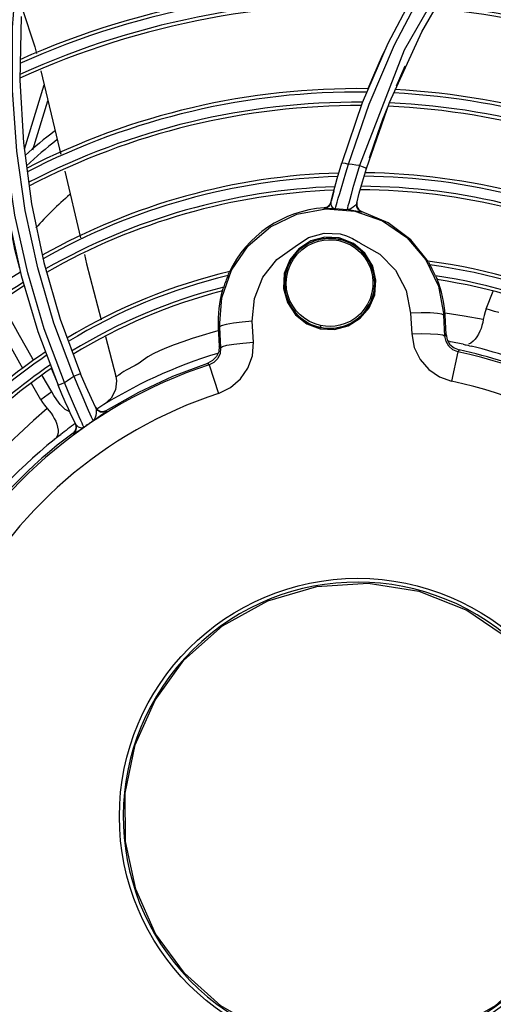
# Model space of a CAD drawing. Extents: x 40.7 to 137.4, y -250.8 to -221.5.
# Tile 290 of 320: x 123.0647 to 123.1335, y -237.9759 to -237.8329. Entities that reach past the tile are written whole.
import ezdxf

# ---------------------------------------------------------------- set-up
doc = ezdxf.new("R2010")
doc.units = 0
doc.header["$MEASUREMENT"] = 0
doc.layers.get('0').update_dxf_attribs({"linetype": 'CONTINUOUS'})

msp = doc.modelspace()

# ---------------------------------------------------------------- linework, layer by layer
at = {"color": 155}
for p, q in [((123.1302214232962, -237.820489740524), (123.1205494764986, -237.8373135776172)), ((123.1230869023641, -237.8346886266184), (123.1283876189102, -237.8253859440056)), ((123.1226373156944, -237.8278471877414), (123.1181794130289, -237.8363481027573)), ((123.1184121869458, -237.8449401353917), (123.1230869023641, -237.8346886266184)), ((123.1181794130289, -237.8363481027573), (123.1144638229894, -237.8449732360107)), ((123.1205494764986, -237.8373135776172), (123.1140590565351, -237.8540993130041)), ((123.1154476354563, -237.8451686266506), (123.1191553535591, -237.8365503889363)), ((123.1178186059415, -237.8371856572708), (123.1173609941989, -237.838100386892)), ((123.119424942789, -237.8424898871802), (123.1207063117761, -237.8395917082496)), ((123.0653973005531, -237.8516909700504), (123.0682593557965, -237.8423527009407)), ((123.0666388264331, -237.8518062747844), (123.0688224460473, -237.8446815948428)), ((123.1144638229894, -237.8449732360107), (123.1114733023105, -237.8536896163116)), ((123.1150517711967, -237.8545086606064), (123.1184121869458, -237.8449401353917)), ((123.1124656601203, -237.8538796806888), (123.1154476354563, -237.8451686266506)), ((123.0652766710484, -237.8507810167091), (123.06644917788, -237.8596256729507)), ((123.071266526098, -237.8548865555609), (123.0735350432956, -237.8645644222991)), ((123.110806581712, -237.8559885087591), (123.1114732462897, -237.8536895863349)), ((123.1120734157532, -237.8551632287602), (123.1124653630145, -237.8538821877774)), ((123.1144856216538, -237.8564358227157), (123.1150517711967, -237.8545086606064)), ((123.1102800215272, -237.8579382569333), (123.110806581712, -237.8559885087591)), ((123.1140208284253, -237.8581183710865), (123.1144856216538, -237.8564358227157)), ((123.1103161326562, -237.8578045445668), (123.1100710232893, -237.8587505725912)), ((123.1098911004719, -237.8594702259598), (123.1102800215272, -237.8579382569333)), ((123.1100710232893, -237.8587505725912), (123.1099457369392, -237.859255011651)), ((123.1136517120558, -237.8595307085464), (123.1140208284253, -237.8581183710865)), ((123.06644917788, -237.8596256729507), (123.068239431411, -237.8681655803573)), ((123.1089150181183, -237.8602331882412), (123.1088989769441, -237.8603035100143)), ((123.1093564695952, -237.8601075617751), (123.1089150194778, -237.860233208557)), ((123.109690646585, -237.8598831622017), (123.1098910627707, -237.8594704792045)), ((123.1105353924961, -237.8603388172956), (123.1105555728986, -237.8602653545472)), ((123.1105555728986, -237.8602653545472), (123.1106099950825, -237.8600810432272)), ((123.1139522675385, -237.8605165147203), (123.1144369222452, -237.8608005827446)), ((123.0630893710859, -237.8616560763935), (123.0649439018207, -237.8700690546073)), ((123.1144369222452, -237.8608005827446), (123.1144217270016, -237.8608598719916)), ((123.108926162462, -237.8639030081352), (123.1112510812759, -237.8640213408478)), ((123.1115402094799, -237.8648957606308), (123.1110887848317, -237.8647828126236)), ((123.113168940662, -237.8654029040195), (123.1111265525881, -237.8646050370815)), ((123.1112510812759, -237.8640213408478), (123.1121745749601, -237.8642841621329)), ((123.1148498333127, -237.8668172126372), (123.113168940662, -237.8654029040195)), ((123.1159779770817, -237.8686751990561), (123.1148498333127, -237.8668172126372)), ((123.068239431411, -237.8681655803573), (123.0706167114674, -237.8763922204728)), ((123.1164529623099, -237.8707456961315), (123.1159779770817, -237.8686751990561)), ((123.0649439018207, -237.8700690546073), (123.0673557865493, -237.8781920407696)), ((123.1162669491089, -237.8728336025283), (123.1164529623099, -237.8707456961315)), ((123.1154717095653, -237.874725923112), (123.1162669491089, -237.8728336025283)), ((123.1324306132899, -237.8749063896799), (123.1334477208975, -237.8723128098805)), ((123.0706167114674, -237.8763922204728), (123.0735600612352, -237.8843068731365)), ((123.1229987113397, -237.8754522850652), (123.1214795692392, -237.875496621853)), ((123.1214795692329, -237.8754966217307), (123.1216331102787, -237.8785387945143)), ((123.1243358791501, -237.8754695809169), (123.1229987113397, -237.8754522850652)), ((123.1264737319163, -237.8758131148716), (123.1262941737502, -237.875822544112)), ((123.126446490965, -237.878840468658), (123.1262941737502, -237.875822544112)), ((123.126619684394, -237.8785924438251), (123.1264737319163, -237.8758131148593)), ((123.0937366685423, -237.8775322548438), (123.0935571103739, -237.877541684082)), ((123.0935571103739, -237.8775416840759), (123.0937030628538, -237.8803210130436)), ((123.0937366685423, -237.8775322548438), (123.0939012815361, -237.8805495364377)), ((123.0970277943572, -237.8768138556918), (123.0957490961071, -237.8769616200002)), ((123.0984906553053, -237.8767038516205), (123.0970277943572, -237.8768138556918)), ((123.098656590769, -237.879745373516), (123.0984906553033, -237.876703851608)), ((123.0673557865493, -237.8781920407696), (123.0702959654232, -237.8859953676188)), ((123.0771678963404, -237.8789271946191), (123.0786620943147, -237.8846843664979)), ((123.126619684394, -237.8785924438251), (123.126446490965, -237.878840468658)), ((123.0939012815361, -237.8805495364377), (123.0937030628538, -237.8803210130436)), ((123.1283580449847, -237.8811147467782), (123.1274368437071, -237.8853833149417)), ((123.1285381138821, -237.8808500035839), (123.1283580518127, -237.8811147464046)), ((123.0703641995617, -237.8859660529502), (123.0693271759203, -237.8835505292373)), ((123.0922384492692, -237.8830115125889), (123.092031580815, -237.8827671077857)), ((123.0922384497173, -237.8830115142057), (123.0936016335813, -237.8871600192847)), ((123.0693700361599, -237.886962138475), (123.0679817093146, -237.8845453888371)), ((123.0786620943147, -237.8846843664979), (123.0786606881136, -237.8846793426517)), ((123.0677886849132, -237.8880861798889), (123.0664155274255, -237.8857102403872)), ((123.0757242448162, -237.8891810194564), (123.0760040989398, -237.8895469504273)), ((123.0735989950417, -237.8910977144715), (123.0733638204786, -237.8905615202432)), ((123.0760040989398, -237.8895469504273), (123.0764063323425, -237.8897652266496)), ((123.0764063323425, -237.8897652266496), (123.0768624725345, -237.8898007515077)), ((123.0768624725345, -237.8898007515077), (123.0772959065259, -237.8896458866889)), ((123.0772959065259, -237.8896458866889), (123.0773455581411, -237.8897502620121)), ((123.0728590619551, -237.891677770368), (123.0725607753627, -237.8910570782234)), ((123.0729124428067, -237.8920526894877), (123.072792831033, -237.8925390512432)), ((123.0728030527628, -237.8915619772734), (123.0729124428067, -237.8920526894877)), ((123.0728587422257, -237.8916779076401), (123.0732230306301, -237.8920179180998)), ((123.072792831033, -237.8925390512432), (123.0724686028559, -237.8929226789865)), ((123.0724686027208, -237.8929226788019), (123.0725249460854, -237.8930386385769))]:
    msp.add_line(p, q, dxfattribs=at)
for points in [[(123.1191553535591, -237.8365503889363), (123.1236069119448, -237.8280568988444), (123.1288202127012, -237.8197255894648)], [(123.0725890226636, -237.8846820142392), (123.0696956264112, -237.876952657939), (123.0673331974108, -237.868925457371), (123.065523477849, -237.8606079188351), (123.0642938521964, -237.8520081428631), (123.0636760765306, -237.8431474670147), (123.0637017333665, -237.8340646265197), (123.0643998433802, -237.8247834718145)], [(123.0650464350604, -237.8311469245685), (123.0669342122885, -237.8368720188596), (123.0671619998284, -237.8378141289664)], [(123.0649219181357, -237.8324278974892), (123.0647589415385, -237.8417029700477), (123.0652766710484, -237.8507810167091)], [(123.0712400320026, -237.8855715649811), (123.0682951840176, -237.8777776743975), (123.0658843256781, -237.8696717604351), (123.0640308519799, -237.8612765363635), (123.062762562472, -237.8526164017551), (123.0621067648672, -237.8437182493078), (123.062090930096, -237.8345951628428)], [(123.1173609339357, -237.8381003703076), (123.1160714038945, -237.8410169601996), (123.1152799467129, -237.8429328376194)], [(123.0677701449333, -237.8403293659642), (123.0705260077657, -237.8517273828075), (123.0706922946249, -237.8524367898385)], [(123.1155289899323, -237.8529731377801), (123.1160833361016, -237.8512768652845), (123.1167217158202, -237.8494245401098), (123.1174695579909, -237.8473721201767), (123.1182010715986, -237.8454815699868)], [(123.1114732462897, -237.8536895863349), (123.1116111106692, -237.8536796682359), (123.111977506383, -237.8537502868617), (123.1124655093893, -237.8538817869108)], [(123.1140590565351, -237.8540993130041), (123.1135296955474, -237.8540139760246), (123.1129984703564, -237.8539407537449), (123.1124656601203, -237.8538796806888)], [(123.1140588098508, -237.8541023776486), (123.1136753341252, -237.8553645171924), (123.1133450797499, -237.8564872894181), (123.1130630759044, -237.8574712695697), (123.1128270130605, -237.8583108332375)], [(123.1140590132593, -237.8541017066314), (123.1145915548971, -237.8542780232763), (123.1149383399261, -237.8544222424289), (123.1150518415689, -237.8545086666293)], [(123.1111902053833, -237.858149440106), (123.1117334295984, -237.8563020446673), (123.1120734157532, -237.8551632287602)], [(123.0647583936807, -237.8690456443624), (123.0640251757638, -237.8662571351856), (123.0626735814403, -237.8589514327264)], [(123.1106099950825, -237.8600810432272), (123.1108216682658, -237.859384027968), (123.1109843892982, -237.8588434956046), (123.1111902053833, -237.858149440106)], [(123.1128270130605, -237.8583108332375), (123.1126367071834, -237.8589962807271), (123.1124900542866, -237.8595300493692), (123.1123811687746, -237.8599319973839), (123.1123045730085, -237.8602217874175), (123.11225769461, -237.8604080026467), (123.1122413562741, -237.8604832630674)], [(123.0978873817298, -237.8657600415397), (123.1011264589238, -237.8629884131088), (123.1049679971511, -237.8611531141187), (123.1091478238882, -237.8603754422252), (123.1133889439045, -237.8607055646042), (123.1174039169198, -237.8621236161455), (123.1209199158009, -237.8645377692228)], [(123.1088989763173, -237.8603035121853), (123.1089502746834, -237.8603114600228), (123.1091263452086, -237.8603133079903), (123.1094536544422, -237.8603119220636), (123.1099357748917, -237.8603161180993), (123.1105353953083, -237.860338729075)], [(123.1088989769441, -237.8603035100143), (123.1093402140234, -237.8601774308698), (123.109690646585, -237.8598831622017)], [(123.109908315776, -237.8594006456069), (123.1097073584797, -237.8598134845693), (123.1093564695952, -237.8601075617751)], [(123.1098910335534, -237.8594704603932), (123.1098816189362, -237.8596844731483), (123.1099552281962, -237.859910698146), (123.1101007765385, -237.8601202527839)], [(123.1101007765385, -237.8601202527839), (123.1102990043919, -237.8602725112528), (123.1105353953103, -237.8603387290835)], [(123.1105353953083, -237.860338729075), (123.1111055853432, -237.8603669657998), (123.111674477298, -237.8604151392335), (123.112241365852, -237.860483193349)], [(123.1136517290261, -237.8595307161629), (123.1135522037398, -237.8597313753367), (123.1133688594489, -237.8599327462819), (123.1131217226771, -237.8601364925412), (123.1128362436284, -237.8603248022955), (123.1125379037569, -237.8604529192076), (123.1122413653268, -237.8604831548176)], [(123.1144214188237, -237.8608597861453), (123.1142641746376, -237.8608359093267), (123.1137867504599, -237.8607348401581), (123.1130120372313, -237.8605904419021), (123.112241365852, -237.860483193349)], [(123.1144217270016, -237.8608598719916), (123.1139488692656, -237.8605875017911), (123.1136591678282, -237.8601001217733), (123.1136517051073, -237.8595307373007)], [(123.113666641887, -237.8594721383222), (123.1136720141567, -237.860032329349), (123.1139522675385, -237.8605165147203)], [(123.1240746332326, -237.8680773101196), (123.1215090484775, -237.8648655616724), (123.1182284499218, -237.8623886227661), (123.1144412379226, -237.8608017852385)], [(123.1111265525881, -237.8646050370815), (123.1090243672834, -237.8644950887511), (123.1070059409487, -237.865032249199), (123.105252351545, -237.8661584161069), (123.1039257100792, -237.8677679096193), (123.1031439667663, -237.8697536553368), (123.1030255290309, -237.8719162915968), (123.1035809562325, -237.8739649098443), (123.1047633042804, -237.8757582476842), (123.1064033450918, -237.8770624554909), (123.1083250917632, -237.8777917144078)], [(123.1084172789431, -237.8773193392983), (123.1075984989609, -237.8770868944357), (123.1068220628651, -237.8767480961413), (123.1060985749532, -237.8763086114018), (123.1054414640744, -237.8757770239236), (123.1048605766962, -237.8751613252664), (123.1043650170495, -237.8744694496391), (123.1039618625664, -237.8737051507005), (123.103662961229, -237.8728786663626), (123.1034807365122, -237.8720099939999), (123.1034224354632, -237.8711070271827), (123.1034950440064, -237.8701983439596), (123.1036980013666, -237.869309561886), (123.1040244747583, -237.8684647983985), (123.1044666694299, -237.8676785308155), (123.1050212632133, -237.8669581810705), (123.1056930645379, -237.866308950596), (123.1064570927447, -237.8657640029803), (123.1072999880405, -237.8653356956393), (123.1080977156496, -237.8650640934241), (123.1088555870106, -237.8649106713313), (123.1095612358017, -237.86485247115), (123.1103282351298, -237.8648792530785), (123.111036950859, -237.864988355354)], [(123.1110887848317, -237.8647828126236), (123.1106304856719, -237.8647022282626), (123.1101677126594, -237.8646544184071), (123.1097027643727, -237.8646396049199), (123.1092379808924, -237.864657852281), (123.1087756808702, -237.8647090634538), (123.1083180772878, -237.864793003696), (123.107867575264, -237.8649092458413), (123.1074264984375, -237.865057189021), (123.1069969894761, -237.8652361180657), (123.1065810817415, -237.8654452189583), (123.1061808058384, -237.8656835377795), (123.1057981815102, -237.8659499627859), (123.1054352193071, -237.8662431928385), (123.1050938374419, -237.8665617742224), (123.1047758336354, -237.8669041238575), (123.1044828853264, -237.86726853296), (123.10421653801, -237.867653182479), (123.1039782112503, -237.8680561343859), (123.1037691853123, -237.8684753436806), (123.1035905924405, -237.8689086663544), (123.1034434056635, -237.8693538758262)], [(123.1047321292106, -237.8658338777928), (123.1066737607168, -237.8645300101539), (123.108926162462, -237.8639030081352)], [(123.111036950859, -237.864988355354), (123.1119103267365, -237.8652412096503), (123.1127358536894, -237.8656158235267), (123.1134996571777, -237.8661053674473), (123.1141841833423, -237.8666984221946), (123.114773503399, -237.8673792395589), (123.1152628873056, -237.8681427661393), (123.1156396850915, -237.8689741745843), (123.1158929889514, -237.8698538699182), (123.116016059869, -237.8707587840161), (123.1160073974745, -237.8716676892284), (123.115865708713, -237.8725763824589), (123.1156022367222, -237.8734318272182), (123.1152303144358, -237.8742233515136), (123.1147555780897, -237.8749515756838), (123.1141888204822, -237.8756038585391), (123.1135176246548, -237.876188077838), (123.1127792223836, -237.8766673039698), (123.1119730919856, -237.8770421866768), (123.1112174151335, -237.8772774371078), (123.1105016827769, -237.8774085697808), (123.1098413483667, -237.8774554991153), (123.1091085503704, -237.8774263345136), (123.1084172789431, -237.8773193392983)], [(123.1110369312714, -237.8649884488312), (123.1110514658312, -237.8649231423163), (123.1110652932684, -237.8648642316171), (123.1110767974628, -237.8648187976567), (123.111084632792, -237.8647918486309), (123.1110887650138, -237.8647829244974)], [(123.1158474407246, -237.8688662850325), (123.1156659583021, -237.8684344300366), (123.1154541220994, -237.8680167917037), (123.1152130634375, -237.8676155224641), (123.1149440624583, -237.8672326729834), (123.1146485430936, -237.8668701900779), (123.1143280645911, -237.8665299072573), (123.1139843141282, -237.8662135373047), (123.1136190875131, -237.865922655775), (123.1132342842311, -237.8656587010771), (123.112831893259, -237.8654229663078), (123.1124139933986, -237.8652166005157), (123.1119827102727, -237.8650405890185), (123.1115402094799, -237.8648957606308)], [(123.1121745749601, -237.8642841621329), (123.1130534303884, -237.8646638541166), (123.1138843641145, -237.8651602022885)], [(123.1209199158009, -237.8645377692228), (123.1236837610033, -237.8677726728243), (123.1255193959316, -237.8716220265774), (123.1262941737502, -237.875822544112)], [(123.0937366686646, -237.8775322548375), (123.0940641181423, -237.8732884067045), (123.095478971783, -237.8692741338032), (123.0978873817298, -237.8657600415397)], [(123.0984906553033, -237.876703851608), (123.0987953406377, -237.8733752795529), (123.1000197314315, -237.8703139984), (123.1020484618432, -237.8677389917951), (123.1047321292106, -237.8658338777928)], [(123.1138843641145, -237.8651602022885), (123.11396856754, -237.865219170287), (123.1140517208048, -237.8652791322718), (123.1141338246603, -237.8653400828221)], [(123.1141338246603, -237.8653400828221), (123.1169892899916, -237.8669438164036), (123.119283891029, -237.8692936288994), (123.120828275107, -237.8722200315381), (123.1214795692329, -237.8754966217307)], [(123.0741101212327, -237.8670177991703), (123.07441929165, -237.8683367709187), (123.0765360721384, -237.8764927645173)], [(123.1034434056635, -237.8693538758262), (123.1033284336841, -237.8698086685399), (123.1032463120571, -237.8702706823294), (123.1031974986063, -237.8707375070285), (123.1031822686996, -237.8712067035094), (123.1032007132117, -237.871675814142), (123.1032527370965, -237.8721423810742), (123.1033380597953, -237.8726039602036), (123.1034562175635, -237.8730581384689), (123.1036065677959, -237.8735025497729), (123.1037882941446, -237.8739348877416), (123.1040004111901, -237.8743529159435), (123.1042417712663, -237.8747544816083), (123.1045110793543, -237.875137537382), (123.1048068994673, -237.875500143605), (123.105127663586, -237.8758404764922), (123.105471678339, -237.8761568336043), (123.1058371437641, -237.8764476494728), (123.1062221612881, -237.8767114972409), (123.1066247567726, -237.8769470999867), (123.1070428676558, -237.8771533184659), (123.1074743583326, -237.8773291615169), (123.1079170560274, -237.8774737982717), (123.1083686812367, -237.8775865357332)], [(123.1083686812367, -237.8775865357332), (123.1088269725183, -237.877666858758), (123.1092897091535, -237.877714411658), (123.1097545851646, -237.8777289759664), (123.1102192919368, -237.8777104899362), (123.1106815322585, -237.8776590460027), (123.1111390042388, -237.8775748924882), (123.1115894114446, -237.8774584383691), (123.1120305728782, -237.877310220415), (123.1124602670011, -237.8771309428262), (123.1128762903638, -237.8769214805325), (123.1132765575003, -237.8766828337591), (123.113659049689, -237.876416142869), (123.1140217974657, -237.8761227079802), (123.1143629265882, -237.8758039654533), (123.114680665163, -237.8754614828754), (123.1149733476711, -237.8750969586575), (123.115239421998, -237.8747122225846), (123.1154774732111, -237.8743092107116), (123.1156862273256, -237.8738899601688), (123.115864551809, -237.8734566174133), (123.1160114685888, -237.8730114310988), (123.1161261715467, -237.8725567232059), (123.1162080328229, -237.8720948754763), (123.1162566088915, -237.8716283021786), (123.116271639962, -237.8711594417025), (123.1162530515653, -237.8706907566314), (123.1162009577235, -237.8702247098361), (123.1161156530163, -237.8697637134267), (123.1159976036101, -237.8693101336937), (123.1158474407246, -237.8688662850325)], [(123.1240746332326, -237.8680773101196), (123.1241216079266, -237.8681821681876), (123.1241924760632, -237.8683297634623), (123.1242864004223, -237.8685214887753)], [(123.0949686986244, -237.8700610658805), (123.0950421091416, -237.8698603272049), (123.0950971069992, -237.8697061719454), (123.0951327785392, -237.8695971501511)], [(123.1250834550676, -237.8701097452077), (123.1251824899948, -237.8703032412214), (123.12526055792, -237.8704535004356), (123.1253197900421, -237.870561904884)], [(123.0941547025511, -237.8721984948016), (123.09420251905, -237.8720838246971), (123.0942644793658, -237.8719260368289), (123.0943423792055, -237.8717240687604)], [(123.0651847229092, -237.8835562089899), (123.064738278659, -237.8827748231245), (123.062784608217, -237.8792800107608), (123.0605672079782, -237.8752085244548), (123.060440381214, -237.8749700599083)], [(123.0667552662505, -237.8824029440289), (123.0665172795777, -237.8819872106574), (123.0646946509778, -237.8787650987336), (123.0625971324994, -237.8749878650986), (123.0619988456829, -237.8738866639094)], [(123.1083250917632, -237.8777917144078), (123.1104419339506, -237.8779013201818), (123.1124325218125, -237.8773727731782), (123.1141706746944, -237.8762677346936), (123.1154717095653, -237.874725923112)], [(123.1324306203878, -237.8749064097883), (123.1322820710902, -237.8753299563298), (123.1321419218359, -237.8758408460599), (123.1320223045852, -237.8764400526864)], [(123.1342953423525, -237.8754420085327), (123.1336795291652, -237.8752598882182), (123.1330579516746, -237.8750813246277), (123.1324306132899, -237.8749063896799)], [(123.1262941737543, -237.87582254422), (123.1260330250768, -237.8756617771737), (123.1253700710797, -237.8755427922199), (123.1243358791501, -237.8754695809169)], [(123.1320223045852, -237.8764400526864), (123.1292552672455, -237.8759375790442), (123.1265187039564, -237.8755190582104)], [(123.1320309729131, -237.8764407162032), (123.1319471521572, -237.8768756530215), (123.1318373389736, -237.8773004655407), (123.1316999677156, -237.8777207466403), (123.1315320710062, -237.8781383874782), (123.1313315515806, -237.8785483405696), (123.1310995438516, -237.878938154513), (123.1308382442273, -237.8792951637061), (123.1305509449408, -237.8796062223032), (123.1302400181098, -237.8798586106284), (123.1299080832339, -237.880035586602)], [(123.0957490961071, -237.8769616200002), (123.0947009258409, -237.877141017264), (123.0939972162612, -237.8773377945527), (123.0937366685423, -237.87753225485)], [(123.1084172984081, -237.8773192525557), (123.1084031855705, -237.8773860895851), (123.1083897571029, -237.8774529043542), (123.108379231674, -237.8775087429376), (123.1083721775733, -237.8775500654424), (123.108368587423, -237.8775765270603), (123.1083686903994, -237.8775865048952)], [(123.0936927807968, -237.8780428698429), (123.0928362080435, -237.8782747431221), (123.0912396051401, -237.8787427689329), (123.0897631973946, -237.8792188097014), (123.0884076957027, -237.8796875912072), (123.087165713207, -237.8801403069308), (123.0860302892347, -237.8805689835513), (123.0849970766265, -237.8809820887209), (123.084082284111, -237.88140363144), (123.0833131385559, -237.8818549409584), (123.0826716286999, -237.8823268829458), (123.0820593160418, -237.8827605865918), (123.0814975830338, -237.8831181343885), (123.0810159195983, -237.8833790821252), (123.0805763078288, -237.8835931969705), (123.0801855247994, -237.8838035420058), (123.0798438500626, -237.8840043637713), (123.0795492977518, -237.8841902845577), (123.0792994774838, -237.8843565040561), (123.0790923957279, -237.8844973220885), (123.0788015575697, -237.884697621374)], [(123.1216331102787, -237.8785387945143), (123.1230994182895, -237.8784935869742), (123.1243864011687, -237.8785032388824), (123.1254473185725, -237.8785666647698), (123.1261674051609, -237.8786819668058), (123.1264464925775, -237.8788405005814)], [(123.1216331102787, -237.8785387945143), (123.1220070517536, -237.8805180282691), (123.122855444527, -237.8822550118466), (123.124112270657, -237.8836999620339), (123.1256720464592, -237.8847585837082), (123.1274377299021, -237.8853835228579)], [(123.1283580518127, -237.8811147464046), (123.1276302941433, -237.8808285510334), (123.1270314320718, -237.8803238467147), (123.1266201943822, -237.8796440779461), (123.1264464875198, -237.8788404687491)], [(123.1266196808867, -237.8785924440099), (123.1267895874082, -237.8793679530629), (123.127197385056, -237.8800456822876), (123.1278004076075, -237.8805573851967), (123.1285381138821, -237.8808500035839)], [(123.0937030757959, -237.8803210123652), (123.0936152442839, -237.8811102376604), (123.0932806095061, -237.8818269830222), (123.0927345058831, -237.8823989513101), (123.0920316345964, -237.8827670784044)], [(123.093901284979, -237.8805495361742), (123.0938128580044, -237.8813663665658), (123.0934671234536, -237.8820972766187), (123.0929150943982, -237.8826633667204), (123.0922384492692, -237.8830115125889)], [(123.0936015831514, -237.8871600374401), (123.0953489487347, -237.8863163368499), (123.0967886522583, -237.8850749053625), (123.0978630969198, -237.8835052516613), (123.0984997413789, -237.8817178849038), (123.098656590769, -237.879745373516)], [(123.0939012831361, -237.8805495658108), (123.0941445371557, -237.8803696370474), (123.0947916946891, -237.880188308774), (123.095812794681, -237.8800125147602), (123.0971410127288, -237.879858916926), (123.0986565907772, -237.8797453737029)], [(123.1290936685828, -237.880034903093), (123.1292496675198, -237.8800666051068), (123.1294051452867, -237.8800921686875), (123.1295614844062, -237.880111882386)], [(123.1295614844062, -237.880111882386), (123.1297993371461, -237.8801832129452), (123.1300386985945, -237.8802493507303), (123.1302794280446, -237.8803102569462)], [(123.0772904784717, -237.8896492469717), (123.082022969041, -237.8869700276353), (123.0869449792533, -237.884672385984), (123.0920316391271, -237.8827670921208)], [(123.0712400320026, -237.8855715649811), (123.0716875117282, -237.885271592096), (123.0721369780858, -237.8849748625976), (123.0725890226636, -237.8846820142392)], [(123.0725860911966, -237.8846814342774), (123.0731126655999, -237.8859613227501), (123.0735908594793, -237.8870941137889), (123.0740165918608, -237.8880830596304), (123.0743821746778, -237.8889215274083)], [(123.0725864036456, -237.884681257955), (123.0730814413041, -237.8844798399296), (123.0734315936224, -237.8843455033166), (123.0735600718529, -237.8843068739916)], [(123.0757745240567, -237.8892871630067), (123.0751258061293, -237.8878953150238), (123.074376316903, -237.8862212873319), (123.0735600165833, -237.884306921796)], [(123.0786606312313, -237.8846791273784), (123.0787725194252, -237.8853618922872), (123.0786230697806, -237.8866738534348), (123.0780174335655, -237.8878483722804), (123.0770346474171, -237.8887313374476)], [(123.0788015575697, -237.884697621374), (123.0787192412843, -237.8847323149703), (123.0786728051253, -237.8847090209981), (123.0786620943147, -237.8846843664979)], [(123.0702958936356, -237.8859953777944), (123.0704222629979, -237.8859273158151), (123.0707692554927, -237.8857712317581), (123.0712374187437, -237.8855713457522)], [(123.0725664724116, -237.8910689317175), (123.0722070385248, -237.8903084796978), (123.0717995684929, -237.8894284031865), (123.0713414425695, -237.8884146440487), (123.0708374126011, -237.8872675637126), (123.0702958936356, -237.8859953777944)], [(123.0733638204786, -237.8905615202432), (123.0730623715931, -237.8898714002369), (123.0726925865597, -237.8890218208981), (123.0722608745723, -237.888020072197), (123.0717743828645, -237.8868712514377), (123.0712376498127, -237.8855719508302)], [(123.0693700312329, -237.8869621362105), (123.0688437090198, -237.8873301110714), (123.0683165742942, -237.8877047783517), (123.0677886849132, -237.8880861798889)], [(123.0705871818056, -237.8887689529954), (123.0701087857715, -237.8881075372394), (123.069686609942, -237.8874818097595), (123.0693700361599, -237.886962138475)], [(123.0687329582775, -237.8893599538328), (123.0667334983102, -237.8910966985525), (123.0645879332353, -237.8930806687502), (123.0624242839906, -237.8951179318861), (123.0605580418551, -237.8972257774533), (123.0587252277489, -237.8992509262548), (123.0568181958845, -237.9016651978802), (123.0549089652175, -237.9042167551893), (123.0531915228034, -237.9067299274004), (123.0524171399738, -237.9080012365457)], [(123.0677886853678, -237.8880861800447), (123.068026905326, -237.8884659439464), (123.0683384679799, -237.8888934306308), (123.0687329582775, -237.8893599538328)], [(123.0687330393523, -237.8893598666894), (123.0690206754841, -237.8896962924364), (123.0692844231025, -237.8900468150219), (123.069527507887, -237.8904159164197), (123.0697496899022, -237.8908071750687), (123.0699458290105, -237.8912191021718), (123.0701069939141, -237.8916430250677), (123.0702247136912, -237.892069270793)], [(123.0720008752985, -237.8898631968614), (123.0713208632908, -237.889503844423), (123.0705872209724, -237.888768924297)], [(123.0743821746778, -237.8889215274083), (123.0746833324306, -237.8896076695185), (123.0749240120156, -237.8901527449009), (123.0751108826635, -237.8905712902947), (123.0752493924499, -237.8908768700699), (123.0753405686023, -237.8910737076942), (123.0753792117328, -237.8911559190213)], [(123.0773455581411, -237.8897502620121), (123.0769121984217, -237.8899052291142), (123.0764562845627, -237.88987000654), (123.0760542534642, -237.8896522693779), (123.0757744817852, -237.8892870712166)], [(123.0757745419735, -237.8892871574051), (123.0758265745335, -237.8894891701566), (123.0758332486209, -237.8897479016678)], [(123.0753791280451, -237.8911558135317), (123.0757361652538, -237.890899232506), (123.0761142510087, -237.8906328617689)], [(123.0758332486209, -237.8897479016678), (123.0758085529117, -237.8900490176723), (123.0757571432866, -237.8903727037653), (123.0756784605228, -237.8906860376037), (123.0755558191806, -237.8909528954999), (123.0753792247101, -237.8911559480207)], [(123.0761142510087, -237.8906328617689), (123.0768108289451, -237.8901495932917), (123.0770664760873, -237.889970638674), (123.077236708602, -237.889847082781), (123.0773245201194, -237.8897767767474), (123.0773482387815, -237.8897486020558)], [(123.0702247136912, -237.892069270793), (123.0702907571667, -237.8924869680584), (123.0702965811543, -237.8928861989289), (123.0702305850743, -237.893254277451), (123.0700755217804, -237.8935710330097)], [(123.0725249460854, -237.8930386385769), (123.0728493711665, -237.892654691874), (123.0729688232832, -237.8921681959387), (123.0728590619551, -237.891677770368)], [(123.0725249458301, -237.8930386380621), (123.0726862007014, -237.8929574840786), (123.0730216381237, -237.8927422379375), (123.0734848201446, -237.8924367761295), (123.0740390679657, -237.8920748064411)], [(123.0732230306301, -237.8920179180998), (123.0736565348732, -237.8921554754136), (123.0740387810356, -237.892074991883)], [(123.0740388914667, -237.8920751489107), (123.0740006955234, -237.8919934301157), (123.0739121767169, -237.8918006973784), (123.0737788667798, -237.8915042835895), (123.0735989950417, -237.8910977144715)], [(123.0697262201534, -237.8938860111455), (123.0698465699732, -237.893785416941), (123.0699630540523, -237.8936803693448), (123.0700754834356, -237.8935710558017)], [(123.0700754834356, -237.8935710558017), (123.0702776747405, -237.8934307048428), (123.0704767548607, -237.8932860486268), (123.0706726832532, -237.8931371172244)]]:
    msp.add_lwpolyline(points, dxfattribs=at)
at = {"color": 6, "linetype": 'Continuous'}
for points in [[(123.0885709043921, -237.9259002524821), (123.0941872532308, -237.9209142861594), (123.1007303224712, -237.9172985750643), (123.107884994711, -237.9152062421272), (123.1153166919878, -237.9147254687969), (123.1226813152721, -237.9158785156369), (123.1296357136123, -237.9186210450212), (123.1358483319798, -237.9228422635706)], [(123.1390400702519, -237.9713212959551), (123.1337539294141, -237.9760733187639), (123.1276061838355, -237.9796154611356), (123.1208657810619, -237.9818004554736), (123.1138726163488, -237.9825386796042), (123.1068308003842, -237.9818105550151), (123.1000699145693, -237.9796275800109), (123.0939147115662, -237.9760877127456), (123.0886374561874, -237.9713527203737), (123.084461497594, -237.9656296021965), (123.0815645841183, -237.9591653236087), (123.0800729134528, -237.9522472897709), (123.0800459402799, -237.9451900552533), (123.0814998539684, -237.9382134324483), (123.0843847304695, -237.931682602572), (123.0885709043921, -237.9259002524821)]]:
    msp.add_lwpolyline(points, dxfattribs=at)
at = {"color": 155}
msp.add_circle((123.1097273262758, -237.871191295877), 0.006563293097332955, dxfattribs=at)
at = {"color": 6, "linetype": 'Continuous'}
msp.add_circle((123.1137926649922, -237.9486063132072), 0.03459502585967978, dxfattribs=at)
at = {"color": 155}
for centre, radius, start, end in [((123.1137926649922, -237.9486063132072), 0.1198354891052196, 86.09380462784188, 114.165708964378), ((123.1137926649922, -237.9486063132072), 0.1203361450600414, 85.98047436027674, 114.0582138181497), ((123.1137926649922, -237.9486063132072), 0.1203361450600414, 55.98047435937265, 84.05821381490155), ((123.1137926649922, -237.9486063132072), 0.1183704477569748, 86.42420849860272, 114.4786858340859), ((123.1137926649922, -237.9486063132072), 0.1178699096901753, 86.5366480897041, 114.5850491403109), ((123.1137926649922, -237.9486063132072), 0.1198354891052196, 56.09380462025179, 84.16570896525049), ((123.1137926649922, -237.9486063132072), 0.1178699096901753, 56.53664808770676, 84.58504913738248), ((123.1137926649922, -237.9486063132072), 0.1183704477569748, 56.42420850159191, 84.47868583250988), ((123.1137926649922, -237.9486063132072), 0.1056863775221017, 89.19698331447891, 117.0756487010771), ((123.1137926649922, -237.9486063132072), 0.1051857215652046, 89.30285919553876, 117.1735397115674), ((123.1137926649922, -237.9486063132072), 0.1051857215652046, 59.30285919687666, 87.17353970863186), ((123.1137926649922, -237.9486063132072), 0.1056863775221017, 59.19698331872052, 87.07564870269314), ((123.1137926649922, -237.9486063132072), 0.1037206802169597, 89.61104189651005, 117.457828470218), ((123.1137926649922, -237.9486063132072), 0.1037206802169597, 59.61104189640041, 87.45782846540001), ((123.1137926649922, -237.9486063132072), 0.1032201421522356, 89.71574754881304, 117.5541870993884), ((123.1137926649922, -237.9486063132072), 0.1032201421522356, 59.71574755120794, 87.5541871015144), ((123.1113654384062, -237.9035013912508), 0.06848766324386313, 127.3976860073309, 132.0186772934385), ((123.1113654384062, -237.9035013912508), 0.0672668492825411, 127.8361484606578, 132.7679414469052), ((123.1137926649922, -237.9486063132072), 0.09347823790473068, 91.68829490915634, 119.3433435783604), ((123.1137926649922, -237.9486063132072), 0.09297758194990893, 91.7859855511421, 119.4304097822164), ((123.1137926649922, -237.9486063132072), 0.09297758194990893, 61.78598555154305, 89.4304097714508), ((123.1137926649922, -237.9486063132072), 0.09347823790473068, 61.68829491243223, 89.34334358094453), ((123.1137926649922, -237.9486063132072), 0.09151254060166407, 92.06965047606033, 119.6822150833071), ((123.1137926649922, -237.9486063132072), 0.09101200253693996, 92.1657805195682, 119.7671918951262), ((123.1137926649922, -237.9486063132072), 0.09101200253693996, 62.16578051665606, 89.76719189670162), ((123.1137926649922, -237.9486063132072), 0.09151254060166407, 62.0696504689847, 89.68221508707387), ((123.1113654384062, -237.9035013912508), 0.05994196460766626, 131.0363862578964, 137.6798639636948), ((123.1100154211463, -237.8766773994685), 0.0164809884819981, 93.82837410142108, 154.5576673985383), ((123.1137926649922, -237.9486063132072), 0.08127009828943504, 63.9470229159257, 82.8013791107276), ((123.1100154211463, -237.8766773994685), 0.01643714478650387, 23.55078392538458, 29.74810567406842), ((123.1137926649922, -237.9486063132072), 0.08076944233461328, 64.03338384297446, 82.53490629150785), ((123.1137926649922, -237.9486063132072), 0.09297758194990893, 121.7859855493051, 144.7802134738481), ((123.1137926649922, -237.9486063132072), 0.08127009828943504, 103.2107100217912, 121.3002438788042), ((123.1137926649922, -237.9486063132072), 0.08076944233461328, 103.4771828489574, 121.3720393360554), ((123.1100154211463, -237.8766773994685), 0.01643714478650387, 156.2639834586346, 162.4613052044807), ((123.1137926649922, -237.9486063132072), 0.07930440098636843, 64.2828534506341, 81.81482971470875), ((123.1100154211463, -237.8766773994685), 0.0164809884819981, 3.006044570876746, 21.78117483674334), ((123.1137926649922, -237.9486063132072), 0.07880386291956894, 64.36692902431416, 81.58731891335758), ((123.1137926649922, -237.9486063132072), 0.09151254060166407, 122.0696504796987, 144.9684687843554), ((123.1137926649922, -237.9486063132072), 0.09101200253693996, 122.1657805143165, 145.0311797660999), ((123.1137926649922, -237.9486063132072), 0.07930440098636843, 104.197259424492, 121.5777094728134), ((123.1100154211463, -237.8766773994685), 0.0164809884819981, 164.2306496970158, 183.0060445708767), ((123.1137926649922, -237.9486063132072), 0.07880386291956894, 104.4247352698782, 121.6464065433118), ((123.1137926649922, -237.9486063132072), 0.07025784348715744, 77.42110843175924, 79.13711845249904), ((123.1137926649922, -237.9486063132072), 0.07025784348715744, 65.70093604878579, 76.42837008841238), ((123.1137926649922, -237.9486063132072), 0.08127009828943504, 123.9470229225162, 146.0663110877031), ((123.1137926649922, -237.9486063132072), 0.08076944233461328, 124.0333838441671, 146.1087344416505), ((123.1137926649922, -237.9486063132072), 0.07025784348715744, 106.8424553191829, 122.6282963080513), ((123.1137926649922, -237.9486063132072), 0.06904536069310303, 348.1903428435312, 77.82174239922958), ((123.1137926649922, -237.9486063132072), 0.06934223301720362, 66.57993090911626, 77.72245587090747), ((123.1137926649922, -237.9486063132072), 0.06904536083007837, 108.1903373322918, 197.821748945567), ((123.1137926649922, -237.9486063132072), 0.07930440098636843, 124.2828534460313, 146.2259765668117), ((123.1137926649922, -237.9486063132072), 0.07880386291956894, 124.3669290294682, 146.2635952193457), ((123.1137926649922, -237.9486063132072), 0.06467852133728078, 348.1907891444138, 77.8209415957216), ((123.1137926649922, -237.9486063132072), 0.06467862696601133, 108.1903848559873, 197.8217566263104), ((123.1137926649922, -237.9486063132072), 0.07025784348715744, 125.6987005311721, 127.8603542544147), ((123.113822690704, -237.9486459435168), 0.06915930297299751, 123.7705865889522, 125.1167828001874), ((123.1137926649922, -237.9486063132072), 0.06934223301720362, 126.5799309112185, 145.785911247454), ((123.1137926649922, -237.9486063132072), 0.07025784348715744, 128.8446111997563, 146.6886585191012)]:
    msp.add_arc(centre, radius, start, end, dxfattribs=at)
at = {"color": 6, "linetype": 'Continuous'}
msp.add_arc((123.1137926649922, -237.9486063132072), 0.03404333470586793, 318.0174060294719, 316.9928736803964, dxfattribs=at)

doc.saveas('drawing.dxf')
